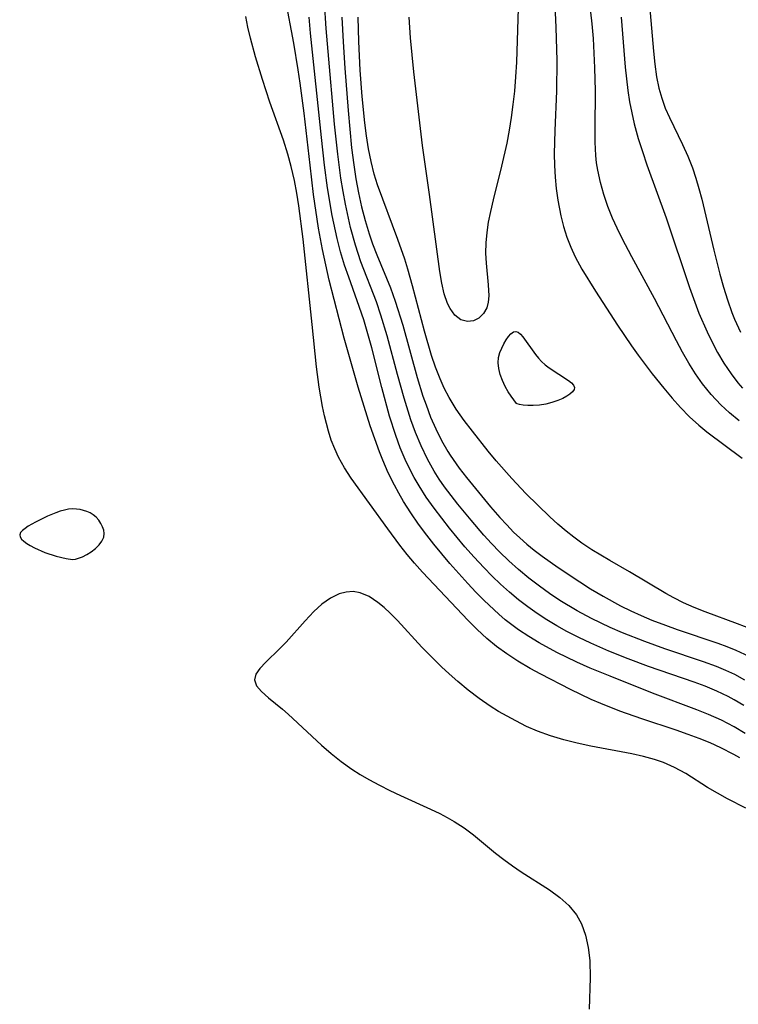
# Model space of a CAD drawing. Header units: metres. Extents: x 1073367 to 1082519, y 1569854 to 1574957.
# Tile 666 of 1056: x 1080991 to 1081088, y 1570410 to 1570543. Entities that reach past the tile are written whole.
import ezdxf

# ---------------------------------------------------------------- set-up
doc = ezdxf.new("R2010")
doc.units = ezdxf.units.M
doc.layers.add('CGG_CurvaNivelLidar_v1', color=253, linetype='Continuous', lineweight=30)

msp = doc.modelspace()

# ---------------------------------------------------------------- linework, layer by layer
at = {"layer": 'CGG_CurvaNivelLidar_v1'}
for p, q in [((1081063.5147, 1570548.3876, 75.5), (1081063.7967, 1570542.0866, 75.5)), ((1081068.7216, 1570542.594, 76), (1081068.0639, 1570548.4155, 76)), ((1081058.7848, 1570547.39, 75), (1081058.4662, 1570537.4162, 75)), ((1081028.3901, 1570539.9829, 77.5), (1081027.2603, 1570545.9875, 77.5)), ((1081076.3435, 1570546.549, 77), (1081076.9838, 1570538.8958, 77)), ((1081032.7717, 1570541.9484, 76.5), (1081032.5605, 1570545.476, 76.5)), ((1081022.192, 1570542.1268, 78), (1081021.8926, 1570543.5837, 78)), ((1081030.6524, 1570541.3258, 77), (1081030.4528, 1570543.501, 77)), ((1081034.8791, 1570543.4959, 76), (1081035.0511, 1570540.1832, 76)), ((1081037.1666, 1570540.2196, 75.5), (1081037.0702, 1570543.4909, 75.5)), ((1081044.1538, 1570540.7053, 75), (1081043.9617, 1570543.4809, 75)), ((1081072.624, 1570543.4884, 76.5), (1081073.1864, 1570536.7541, 76.5)), ((1081022.5305, 1570540.6756, 78), (1081022.192, 1570542.1268, 78)), ((1081033.0218, 1570538.8467, 76.5), (1081032.7717, 1570541.9484, 76.5)), ((1081063.7967, 1570542.0866, 75.5), (1081063.9173, 1570537.6236, 75.5)), ((1081068.8843, 1570540.621, 76), (1081068.7216, 1570542.594, 76)), ((1081023.2057, 1570538.1302, 78), (1081022.5305, 1570540.6756, 78)), ((1081032.1215, 1570527.2136, 77), (1081030.6524, 1570541.3258, 77)), ((1081044.623, 1570536.0945, 75), (1081044.1538, 1570540.7053, 75)), ((1081069.0933, 1570536.6551, 76), (1081068.8843, 1570540.621, 76)), ((1081028.9957, 1570536.3773, 77.5), (1081028.3901, 1570539.9829, 77.5)), ((1081035.0511, 1570540.1832, 76), (1081035.2858, 1570536.5844, 76)), ((1081037.368, 1570536.3191, 75.5), (1081037.1666, 1570540.2196, 75.5)), ((1081024.1498, 1570535.0627, 78), (1081023.2057, 1570538.1302, 78)), ((1081033.9066, 1570529.0182, 76.5), (1081033.0218, 1570538.8467, 76.5)), ((1081076.9838, 1570538.8958, 77), (1081077.1712, 1570537.1492, 77)), ((1081035.2858, 1570536.5844, 76), (1081035.7253, 1570530.8776, 76)), ((1081058.4662, 1570537.4162, 75), (1081058.3566, 1570535.4536, 75)), ((1081063.9173, 1570537.6236, 75.5), (1081063.8878, 1570533.4928, 75.5)), ((1081069.1573, 1570533.5234, 76), (1081069.0933, 1570536.6551, 76)), ((1081073.1864, 1570536.7541, 76.5), (1081073.5396, 1570533.5927, 76.5)), ((1081077.1712, 1570537.1492, 77), (1081077.4263, 1570535.4265, 77)), ((1081025.1512, 1570532.0246, 78), (1081024.1498, 1570535.0627, 78)), ((1081029.2646, 1570534.5633, 77.5), (1081028.9957, 1570536.3773, 77.5)), ((1081037.6256, 1570532.7632, 75.5), (1081037.368, 1570536.3191, 75.5)), ((1081045.779, 1570526.1551, 75), (1081044.623, 1570536.0945, 75)), ((1081058.3566, 1570535.4536, 75), (1081058.2051, 1570533.4945, 75)), ((1081077.4263, 1570535.4265, 77), (1081077.7455, 1570533.8875, 77)), ((1081029.7864, 1570530.5096, 77.5), (1081029.2646, 1570534.5633, 77.5)), ((1081077.7455, 1570533.8875, 77), (1081078.1221, 1570532.5369, 77)), ((1081037.9725, 1570529.2102, 75.5), (1081037.6256, 1570532.7632, 75.5)), ((1081058.2051, 1570533.4945, 75), (1081058.0131, 1570531.6785, 75)), ((1081063.8878, 1570533.4928, 75.5), (1081063.665, 1570528.1952, 75.5)), ((1081069.1092, 1570528.4656, 76), (1081069.1573, 1570533.5234, 76)), ((1081073.5396, 1570533.5927, 76.5), (1081073.7759, 1570532.0726, 76.5)), ((1081078.1221, 1570532.5369, 77), (1081078.5939, 1570531.2105, 77)), ((1081026.9955, 1570526.8509, 78), (1081025.1512, 1570532.0246, 78)), ((1081058.0131, 1570531.6785, 75), (1081057.7742, 1570529.9413, 75)), ((1081073.7759, 1570532.0726, 76.5), (1081074.064, 1570530.5631, 76.5)), ((1081078.5939, 1570531.2105, 77), (1081079.1447, 1570529.9169, 77)), ((1081030.5858, 1570523.5064, 77.5), (1081029.7864, 1570530.5096, 77.5)), ((1081035.7253, 1570530.8776, 76), (1081036.1949, 1570525.8505, 76)), ((1081057.7742, 1570529.9413, 75), (1081057.4881, 1570528.2105, 75)), ((1081074.064, 1570530.5631, 76.5), (1081074.4084, 1570529.0667, 76.5)), ((1081079.1447, 1570529.9169, 77), (1081080.9279, 1570526.2988, 77)), ((1081034.3257, 1570524.9684, 76.5), (1081033.9066, 1570529.0182, 76.5)), ((1081038.1983, 1570527.4485, 75.5), (1081037.9725, 1570529.2102, 75.5)), ((1081069.1205, 1570526.6171, 76), (1081069.1092, 1570528.4656, 76)), ((1081074.4084, 1570529.0667, 76.5), (1081074.9501, 1570527.1073, 76.5)), ((1081032.5407, 1570523.5024, 77), (1081032.1215, 1570527.2136, 77)), ((1081038.4767, 1570525.7016, 75.5), (1081038.1983, 1570527.4485, 75.5)), ((1081057.4881, 1570528.2105, 75), (1081057.1627, 1570526.4869, 75)), ((1081063.665, 1570528.1952, 75.5), (1081063.5886, 1570525.038, 75.5)), ((1081074.9501, 1570527.1073, 76.5), (1081075.5019, 1570525.3202, 76.5)), ((1081027.5955, 1570525.0017, 78), (1081026.9955, 1570526.8509, 78)), ((1081036.1949, 1570525.8505, 76), (1081036.4858, 1570523.5244, 76)), ((1081046.712, 1570519.5221, 75), (1081045.779, 1570526.1551, 75)), ((1081057.1627, 1570526.4869, 75), (1081056.4802, 1570523.3566, 75)), ((1081069.2128, 1570524.7844, 76), (1081069.1205, 1570526.6171, 76)), ((1081080.9279, 1570526.2988, 77), (1081081.6316, 1570524.727, 77)), ((1081028.0498, 1570523.3055, 78), (1081027.5955, 1570525.0017, 78)), ((1081034.757, 1570521.7177, 76.5), (1081034.3257, 1570524.9684, 76.5)), ((1081038.8257, 1570523.9744, 75.5), (1081038.4767, 1570525.7016, 75.5)), ((1081063.5886, 1570525.038, 75.5), (1081063.6123, 1570523.4662, 75.5)), ((1081069.3141, 1570523.8007, 76), (1081069.2128, 1570524.7844, 76)), ((1081075.5019, 1570525.3202, 76.5), (1081076.095, 1570523.5418, 76.5)), ((1081081.6316, 1570524.727, 77), (1081082.2637, 1570523.1116, 77)), ((1081028.4625, 1570521.4298, 78), (1081028.0498, 1570523.3055, 78)), ((1081031.0749, 1570519.5221, 77.5), (1081030.5858, 1570523.5064, 77.5)), ((1081032.9608, 1570520.4182, 77), (1081032.5407, 1570523.5024, 77)), ((1081036.4858, 1570523.5244, 76), (1081036.7806, 1570521.6254, 76)), ((1081039.2661, 1570522.2735, 75.5), (1081038.8257, 1570523.9744, 75.5)), ((1081056.4802, 1570523.3566, 75), (1081055.3327, 1570518.7912, 75)), ((1081063.6123, 1570523.4662, 75.5), (1081063.6971, 1570521.8891, 75.5)), ((1081069.4656, 1570522.8031, 76), (1081069.3141, 1570523.8007, 76)), ((1081076.095, 1570523.5418, 76.5), (1081078.6983, 1570516.371, 76.5)), ((1081082.2637, 1570523.1116, 77), (1081082.7319, 1570521.7356, 77)), ((1081039.7234, 1570520.8309, 75.5), (1081039.2661, 1570522.2735, 75.5)), ((1081063.6971, 1570521.8891, 75.5), (1081063.8457, 1570520.3217, 75.5)), ((1081069.8234, 1570521.1579, 76), (1081069.4656, 1570522.8031, 76)), ((1081028.7782, 1570519.7246, 78), (1081028.4625, 1570521.4298, 78)), ((1081033.59, 1570516.6751, 77), (1081032.9608, 1570520.4182, 77)), ((1081035.0458, 1570519.9342, 76.5), (1081034.757, 1570521.7177, 76.5)), ((1081036.7806, 1570521.6254, 76), (1081037.1325, 1570519.7376, 76)), ((1081042.4579, 1570513.4418, 75.5), (1081039.7234, 1570520.8309, 75.5)), ((1081070.2912, 1570519.5323, 76), (1081069.8234, 1570521.1579, 76)), ((1081082.7319, 1570521.7356, 77), (1081083.1529, 1570520.3367, 77)), ((1081029.0548, 1570518.0071, 78), (1081028.7782, 1570519.7246, 78)), ((1081031.7387, 1570514.9674, 77.5), (1081031.0749, 1570519.5221, 77.5)), ((1081035.3651, 1570518.2114, 76.5), (1081035.0458, 1570519.9342, 76.5)), ((1081037.1325, 1570519.7376, 76), (1081037.543, 1570517.8668, 76)), ((1081048.1157, 1570509.1271, 75), (1081046.712, 1570519.5221, 75)), ((1081063.8457, 1570520.3217, 75.5), (1081064.0607, 1570518.7676, 75.5)), ((1081070.849, 1570517.9251, 76), (1081070.2912, 1570519.5323, 76)), ((1081083.1529, 1570520.3367, 77), (1081083.5338, 1570518.9195, 77)), ((1081029.6634, 1570513.486, 78), (1081029.0548, 1570518.0071, 78)), ((1081036.0598, 1570515.0683, 76.5), (1081035.3651, 1570518.2114, 76.5)), ((1081037.543, 1570517.8668, 76), (1081038.0171, 1570516.0169, 76)), ((1081055.3327, 1570518.7912, 75), (1081054.9628, 1570517.209, 75)), ((1081064.0607, 1570518.7676, 75.5), (1081064.4736, 1570516.6445, 75.5)), ((1081071.4829, 1570516.3362, 76), (1081070.849, 1570517.9251, 76)), ((1081083.5338, 1570518.9195, 77), (1081085.1624, 1570511.9942, 77)), ((1081034.2478, 1570513.5995, 77), (1081033.59, 1570516.6751, 77)), ((1081054.9628, 1570517.209, 75), (1081054.6779, 1570515.7971, 75)), ((1081064.4736, 1570516.6445, 75.5), (1081064.8436, 1570515.1934, 75.5)), ((1081038.0171, 1570516.0169, 76), (1081038.5657, 1570514.1937, 76)), ((1081054.6779, 1570515.7971, 75), (1081054.46, 1570514.3977, 75)), ((1081064.8436, 1570515.1934, 75.5), (1081065.2928, 1570513.7693, 75.5)), ((1081072.0946, 1570514.958, 76), (1081071.4829, 1570516.3362, 76)), ((1081078.6983, 1570516.371, 76.5), (1081081.8758, 1570506.9454, 76.5)), ((1081032.2624, 1570512.0802, 77.5), (1081031.7387, 1570514.9674, 77.5)), ((1081036.7186, 1570512.667, 76.5), (1081036.0598, 1570515.0683, 76.5)), ((1081038.5657, 1570514.1937, 76), (1081039.0371, 1570512.8434, 76)), ((1081054.46, 1570514.3977, 75), (1081054.3333, 1570513.0143, 75)), ((1081065.2928, 1570513.7693, 75.5), (1081065.8122, 1570512.4247, 75.5)), ((1081072.7523, 1570513.595, 76), (1081072.0946, 1570514.958, 76)), ((1081030.889, 1570501.952, 78), (1081029.6634, 1570513.486, 78)), ((1081034.7225, 1570511.7711, 77), (1081034.2478, 1570513.5995, 77)), ((1081037.4688, 1570510.4268, 76.5), (1081036.7186, 1570512.667, 76.5)), ((1081039.0371, 1570512.8434, 76), (1081039.6211, 1570511.3512, 76)), ((1081043.39, 1570510.7659, 75.5), (1081042.4579, 1570513.4418, 75.5)), ((1081054.3333, 1570513.0143, 75), (1081054.3147, 1570511.6058, 75)), ((1081065.8122, 1570512.4247, 75.5), (1081066.4146, 1570511.1141, 75.5)), ((1081074.0606, 1570511.1162, 76), (1081072.7523, 1570513.595, 76)), ((1081033.1551, 1570507.9383, 77.5), (1081032.2624, 1570512.0802, 77.5)), ((1081035.2636, 1570509.9641, 77), (1081034.7225, 1570511.7711, 77)), ((1081039.6211, 1570511.3512, 76), (1081041.4514, 1570506.8962, 76)), ((1081054.3147, 1570511.6058, 75), (1081054.3833, 1570510.2314, 75)), ((1081066.4146, 1570511.1141, 75.5), (1081067.3192, 1570509.4464, 75.5)), ((1081077.16, 1570505.4759, 76), (1081074.0606, 1570511.1162, 76)), ((1081085.1624, 1570511.9942, 77), (1081085.9779, 1570508.7774, 77)), ((1081035.8058, 1570508.3603, 77), (1081035.2636, 1570509.9641, 77)), ((1081039.5511, 1570504.9973, 76.5), (1081037.4688, 1570510.4268, 76.5)), ((1081043.8159, 1570509.4161, 75.5), (1081043.39, 1570510.7659, 75.5)), ((1081054.3833, 1570510.2314, 75), (1081054.6661, 1570507.2999, 75)), ((1081044.4345, 1570507.1935, 75.5), (1081043.8159, 1570509.4161, 75.5)), ((1081048.3906, 1570507.5462, 75), (1081048.1157, 1570509.1271, 75)), ((1081067.3192, 1570509.4464, 75.5), (1081069.1554, 1570506.4798, 75.5)), ((1081085.9779, 1570508.7774, 77), (1081086.4674, 1570507.0162, 77)), ((1081035.1829, 1570500.0978, 77.5), (1081033.1551, 1570507.9383, 77.5)), ((1081036.9578, 1570505.1745, 77), (1081035.8058, 1570508.3603, 77)), ((1081046.0502, 1570501.0603, 75.5), (1081044.4345, 1570507.1935, 75.5)), ((1081048.733, 1570506.0807, 75), (1081048.3906, 1570507.5462, 75)), ((1081054.6661, 1570507.2999, 75), (1081054.7377, 1570505.8336, 75)), ((1081041.4514, 1570506.8962, 76), (1081042.0969, 1570505.0993, 76)), ((1081049.1779, 1570504.7765, 75), (1081048.733, 1570506.0807, 75)), ((1081054.7377, 1570505.8336, 75), (1081054.6775, 1570504.9811, 75)), ((1081069.1554, 1570506.4798, 75.5), (1081072.1481, 1570501.8744, 75.5)), ((1081081.8758, 1570506.9454, 76.5), (1081083.1432, 1570503.5095, 76.5)), ((1081086.4674, 1570507.0162, 77), (1081087.0059, 1570505.2751, 77)), ((1081037.8382, 1570502.5836, 77), (1081036.9578, 1570505.1745, 77)), ((1081040.1508, 1570503.2369, 76.5), (1081039.5511, 1570504.9973, 76.5)), ((1081042.0969, 1570505.0993, 76), (1081043.1061, 1570501.8562, 76)), ((1081049.5022, 1570504.1082, 75), (1081049.1779, 1570504.7765, 75)), ((1081054.6775, 1570504.9811, 75), (1081054.4941, 1570504.2233, 75)), ((1081080.1295, 1570499.7465, 76), (1081077.16, 1570505.4759, 76)), ((1081087.0059, 1570505.2751, 77), (1081087.6023, 1570503.593, 77)), ((1081040.9866, 1570500.4379, 76.5), (1081040.1508, 1570503.2369, 76.5)), ((1081050.1646, 1570503.1958, 75), (1081049.5022, 1570504.1082, 75)), ((1081050.9723, 1570502.6039, 75), (1081050.1646, 1570503.1958, 75)), ((1081054.0502, 1570503.4234, 75), (1081053.4202, 1570502.8267, 75)), ((1081054.4941, 1570504.2233, 75), (1081054.0502, 1570503.4234, 75)), ((1081083.1432, 1570503.5095, 76.5), (1081084.2366, 1570500.9662, 76.5)), ((1081087.6023, 1570503.593, 77), (1081087.9621, 1570502.6903, 77)), ((1081031.46, 1570496.2419, 78), (1081030.889, 1570501.952, 78)), ((1081038.4026, 1570500.693, 77), (1081037.8382, 1570502.5836, 77)), ((1081043.1061, 1570501.8562, 76), (1081045.0655, 1570494.8049, 76)), ((1081051.8558, 1570502.3614, 75), (1081050.9723, 1570502.6039, 75)), ((1081052.6689, 1570502.4593, 75), (1081051.8558, 1570502.3614, 75)), ((1081053.4202, 1570502.8267, 75), (1081052.6689, 1570502.4593, 75)), ((1081072.1481, 1570501.8744, 75.5), (1081074.0463, 1570499.0637, 75.5)), ((1081087.9621, 1570502.6903, 77), (1081088.7634, 1570500.9061, 77)), ((1081038.9232, 1570498.7855, 77), (1081038.4026, 1570500.693, 77)), ((1081047.0072, 1570497.7851, 75.5), (1081046.0502, 1570501.0603, 75.5)), ((1081057.3961, 1570500.3311, 75), (1081057.7289, 1570500.7029, 75)), ((1081057.7289, 1570500.7029, 75), (1081058.0671, 1570500.9492, 75)), ((1081058.0671, 1570500.9492, 75), (1081058.408, 1570501.0247, 75)), ((1081058.408, 1570501.0247, 75), (1081058.7192, 1570500.9134, 75)), ((1081058.7192, 1570500.9134, 75), (1081059.0319, 1570500.6619, 75)), ((1081059.0319, 1570500.6619, 75), (1081059.3474, 1570500.309, 75)), ((1081084.2366, 1570500.9662, 76.5), (1081084.8354, 1570499.7251, 76.5)), ((1081037.0794, 1570493.465, 77.5), (1081035.1829, 1570500.0978, 77.5)), ((1081042.3831, 1570495.2145, 76.5), (1081040.9866, 1570500.4379, 76.5)), ((1081056.4856, 1570498.7623, 75), (1081056.7668, 1570499.3385, 75)), ((1081056.7668, 1570499.3385, 75), (1081057.0733, 1570499.8677, 75)), ((1081057.0733, 1570499.8677, 75), (1081057.3961, 1570500.3311, 75)), ((1081059.3474, 1570500.309, 75), (1081061.0572, 1570497.8924, 75)), ((1081080.9426, 1570498.2258, 76), (1081080.1295, 1570499.7465, 76)), ((1081084.8354, 1570499.7251, 76.5), (1081085.6478, 1570498.192, 76.5)), ((1081040.2895, 1570493.4353, 77), (1081038.9232, 1570498.7855, 77)), ((1081047.5484, 1570496.1801, 75.5), (1081047.0072, 1570497.7851, 75.5)), ((1081056.06, 1570497.5148, 75), (1081056.2431, 1570498.1526, 75)), ((1081056.2431, 1570498.1526, 75), (1081056.4856, 1570498.7623, 75)), ((1081061.0572, 1570497.8924, 75), (1081061.4553, 1570497.3983, 75)), ((1081074.0463, 1570499.0637, 75.5), (1081074.9543, 1570497.7929, 75.5)), ((1081074.9543, 1570497.7929, 75.5), (1081076.8301, 1570495.304, 75.5)), ((1081081.7913, 1570496.7341, 76), (1081080.9426, 1570498.2258, 76)), ((1081085.6478, 1570498.192, 76.5), (1081086.5268, 1570496.7063, 76.5)), ((1081055.9984, 1570496.7796, 75), (1081056.06, 1570497.5148, 75)), ((1081056.0866, 1570496.0034, 75), (1081055.9984, 1570496.7796, 75)), ((1081061.4553, 1570497.3983, 75), (1081061.8881, 1570496.9337, 75)), ((1081061.8881, 1570496.9337, 75), (1081062.3818, 1570496.4927, 75)), ((1081062.3818, 1570496.4927, 75), (1081062.9082, 1570496.0893, 75)), ((1081082.6811, 1570495.3042, 76), (1081081.7913, 1570496.7341, 76)), ((1081086.5268, 1570496.7063, 76.5), (1081087.4813, 1570495.2789, 76.5)), ((1081031.8352, 1570493.4777, 78), (1081031.46, 1570496.2419, 78)), ((1081043.2896, 1570491.9858, 76.5), (1081042.3831, 1570495.2145, 76.5)), ((1081048.154, 1570494.6094, 75.5), (1081047.5484, 1570496.1801, 75.5)), ((1081056.2982, 1570495.1862, 75), (1081056.0866, 1570496.0034, 75)), ((1081056.6035, 1570494.3667, 75), (1081056.2982, 1570495.1862, 75)), ((1081062.9082, 1570496.0893, 75), (1081065.5157, 1570494.3807, 75)), ((1081076.8301, 1570495.304, 75.5), (1081078.4001, 1570493.3398, 75.5)), ((1081083.6393, 1570493.9294, 76), (1081082.6811, 1570495.3042, 76)), ((1081087.4813, 1570495.2789, 76.5), (1081088.4196, 1570494.0538, 76.5)), ((1081045.0655, 1570494.8049, 76), (1081045.8461, 1570492.2836, 76)), ((1081048.7144, 1570493.3548, 75.5), (1081048.154, 1570494.6094, 75.5)), ((1081056.9728, 1570493.5825, 75), (1081056.6035, 1570494.3667, 75)), ((1081065.5157, 1570494.3807, 75), (1081065.9064, 1570494.0687, 75)), ((1081065.9064, 1570494.0687, 75), (1081066.1898, 1570493.7602, 75)), ((1081084.8079, 1570492.4757, 76), (1081083.6393, 1570493.9294, 76)), ((1081088.4196, 1570494.0538, 76.5), (1081089.0465, 1570493.3279, 76.5)), ((1081032.289, 1570490.8712, 78), (1081031.8352, 1570493.4777, 78)), ((1081038.7256, 1570488.2567, 77.5), (1081037.0794, 1570493.465, 77.5)), ((1081041.3424, 1570489.5769, 77), (1081040.2895, 1570493.4353, 77)), ((1081049.3865, 1570492.067, 75.5), (1081048.7144, 1570493.3548, 75.5)), ((1081057.3759, 1570492.8694, 75), (1081056.9728, 1570493.5825, 75)), ((1081057.7624, 1570492.2795, 75), (1081057.3759, 1570492.8694, 75)), ((1081065.7138, 1570492.5488, 75), (1081065.2885, 1570492.2534, 75)), ((1081066.0488, 1570492.8484, 75), (1081065.7138, 1570492.5488, 75)), ((1081066.264, 1570493.1503, 75), (1081066.0488, 1570492.8484, 75)), ((1081066.1898, 1570493.7602, 75), (1081066.3213, 1570493.4534, 75)), ((1081066.3213, 1570493.4534, 75), (1081066.264, 1570493.1503, 75)), ((1081078.4001, 1570493.3398, 75.5), (1081079.5184, 1570492.0099, 75.5)), ((1081086.0829, 1570491.1181, 76), (1081084.8079, 1570492.4757, 76)), ((1081044.2222, 1570489.0784, 76.5), (1081043.2896, 1570491.9858, 76.5)), ((1081045.8461, 1570492.2836, 76), (1081046.2623, 1570491.0794, 76)), ((1081050.3541, 1570490.5075, 75.5), (1081049.3865, 1570492.067, 75.5)), ((1081058.5, 1570491.2856, 75), (1081057.7624, 1570492.2795, 75)), ((1081058.5857, 1570491.2317, 75), (1081058.5, 1570491.2856, 75)), ((1081058.8974, 1570491.1507, 75), (1081058.5857, 1570491.2317, 75)), ((1081059.3889, 1570491.0659, 75), (1081058.8974, 1570491.1507, 75)), ((1081062.4366, 1570491.2045, 75), (1081061.5797, 1570491.0582, 75)), ((1081063.278, 1570491.4157, 75), (1081062.4366, 1570491.2045, 75)), ((1081064.0623, 1570491.6738, 75), (1081063.278, 1570491.4157, 75)), ((1081064.7469, 1570491.9595, 75), (1081064.0623, 1570491.6738, 75)), ((1081065.2885, 1570492.2534, 75), (1081064.7469, 1570491.9595, 75)), ((1081079.5184, 1570492.0099, 75.5), (1081080.668, 1570490.7208, 75.5)), ((1081032.555, 1570489.5883, 78), (1081032.289, 1570490.8712, 78)), ((1081046.2623, 1570491.0794, 76), (1081046.8872, 1570489.4451, 76)), ((1081051.4185, 1570489.0008, 75.5), (1081050.3541, 1570490.5075, 75.5)), ((1081060.0191, 1570491.0037, 75), (1081059.3889, 1570491.0659, 75)), ((1081060.7483, 1570490.9916, 75), (1081060.0191, 1570491.0037, 75)), ((1081061.5797, 1570491.0582, 75), (1081060.7483, 1570490.9916, 75)), ((1081080.668, 1570490.7208, 75.5), (1081081.862, 1570489.4884, 75.5)), ((1081087.2912, 1570490.007, 76), (1081086.0829, 1570491.1181, 76)), ((1081088.5609, 1570488.9537, 76), (1081087.2912, 1570490.007, 76)), ((1081033.0701, 1570487.5409, 78), (1081032.555, 1570489.5883, 78)), ((1081042.1659, 1570486.9518, 77), (1081041.3424, 1570489.5769, 77)), ((1081044.8572, 1570487.3506, 76.5), (1081044.2222, 1570489.0784, 76.5)), ((1081046.8872, 1570489.4451, 76), (1081047.5775, 1570487.8455, 76)), ((1081052.5393, 1570487.5202, 75.5), (1081051.4185, 1570489.0008, 75.5)), ((1081081.862, 1570489.4884, 75.5), (1081083.1162, 1570488.3318, 75.5)), ((1081033.4615, 1570486.334, 78), (1081033.0701, 1570487.5409, 78)), ((1081039.3195, 1570486.483, 77.5), (1081038.7256, 1570488.2567, 77.5)), ((1081045.6077, 1570485.5343, 76.5), (1081044.8572, 1570487.3506, 76.5)), ((1081047.5775, 1570487.8455, 76), (1081048.3419, 1570486.2891, 76)), ((1081054.6537, 1570484.8378, 75.5), (1081052.5393, 1570487.5202, 75.5)), ((1081083.1162, 1570488.3318, 75.5), (1081084.2233, 1570487.4297, 75.5)), ((1081084.2233, 1570487.4297, 75.5), (1081088.994, 1570483.9044, 75.5)), ((1081033.9213, 1570485.1574, 78), (1081033.4615, 1570486.334, 78)), ((1081039.9571, 1570484.7278, 77.5), (1081039.3195, 1570486.483, 77.5)), ((1081042.7684, 1570485.3018, 77), (1081042.1659, 1570486.9518, 77)), ((1081048.3419, 1570486.2891, 76), (1081049.1947, 1570484.7872, 76)), ((1081034.4518, 1570484.0158, 78), (1081033.9213, 1570485.1574, 78)), ((1081040.4025, 1570483.6146, 77.5), (1081039.9571, 1570484.7278, 77.5)), ((1081043.4448, 1570483.685, 77), (1081042.7684, 1570485.3018, 77)), ((1081046.4497, 1570483.7669, 76.5), (1081045.6077, 1570485.5343, 76.5)), ((1081049.1947, 1570484.7872, 76), (1081049.5075, 1570484.2917, 76)), ((1081055.7452, 1570483.5176, 75.5), (1081054.6537, 1570484.8378, 75.5)), ((1081035.2563, 1570482.5756, 78), (1081034.4518, 1570484.0158, 78)), ((1081041.1576, 1570481.915, 77.5), (1081040.4025, 1570483.6146, 77.5)), ((1081044.0202, 1570482.4733, 77), (1081043.4448, 1570483.685, 77)), ((1081047.3655, 1570482.13, 76.5), (1081046.4497, 1570483.7669, 76.5)), ((1081049.5075, 1570484.2917, 76), (1081050.7286, 1570482.5532, 76)), ((1081057.8364, 1570481.1195, 75.5), (1081055.7452, 1570483.5176, 75.5)), ((1081036.1595, 1570481.1952, 78), (1081035.2563, 1570482.5756, 78)), ((1081041.9834, 1570480.2494, 77.5), (1081041.1576, 1570481.915, 77.5)), ((1081044.6446, 1570481.2866, 77), (1081044.0202, 1570482.4733, 77)), ((1081048.0472, 1570481.058, 76.5), (1081047.3655, 1570482.13, 76.5)), ((1081050.7286, 1570482.5532, 76), (1081051.709, 1570481.2951, 76)), ((1081038.6433, 1570477.776, 78), (1081036.1595, 1570481.1952, 78)), ((1081045.317, 1570480.1259, 77), (1081044.6446, 1570481.2866, 77)), ((1081048.7723, 1570480.0131, 76.5), (1081048.0472, 1570481.058, 76.5)), ((1081051.709, 1570481.2951, 76), (1081054.991, 1570477.3295, 76)), ((1081059.7458, 1570479.0924, 75.5), (1081057.8364, 1570481.1195, 75.5)), ((1081042.5817, 1570479.1391, 77.5), (1081041.9834, 1570480.2494, 77.5)), ((1081046.3017, 1570478.596, 77), (1081045.317, 1570480.1259, 77)), ((1081050.5688, 1570477.6786, 76.5), (1081048.7723, 1570480.0131, 76.5)), ((1081043.2135, 1570478.0479, 77.5), (1081042.5817, 1570479.1391, 77.5)), ((1081044.2046, 1570476.4859, 77.5), (1081043.2135, 1570478.0479, 77.5)), ((1081047.3548, 1570477.1069, 77), (1081046.3017, 1570478.596, 77)), ((1081062.9917, 1570475.9533, 75.5), (1081059.7458, 1570479.0924, 75.5)), ((1080996.2487, 1570476.5185, 78.5), (1080995.1157, 1570476.0599, 78.5)), ((1080996.8181, 1570476.7078, 78.5), (1080996.2487, 1570476.5185, 78.5)), ((1080997.3895, 1570476.8633, 78.5), (1080996.8181, 1570476.7078, 78.5)), ((1080997.9607, 1570476.9743, 78.5), (1080997.3895, 1570476.8633, 78.5)), ((1080998.5296, 1570477.0256, 78.5), (1080997.9607, 1570476.9743, 78.5)), ((1080999.0211, 1570477.0103, 78.5), (1080998.5296, 1570477.0256, 78.5)), ((1080999.5054, 1570476.9435, 78.5), (1080999.0211, 1570477.0103, 78.5)), ((1080999.9783, 1570476.8311, 78.5), (1080999.5054, 1570476.9435, 78.5)), ((1081000.4345, 1570476.6758, 78.5), (1080999.9783, 1570476.8311, 78.5)), ((1081000.867, 1570476.4772, 78.5), (1081000.4345, 1570476.6758, 78.5)), ((1081041.0791, 1570474.3399, 78), (1081038.6433, 1570477.776, 78)), ((1081049.4224, 1570474.4428, 77), (1081047.3548, 1570477.1069, 77)), ((1081052.347, 1570475.5093, 76.5), (1081050.5688, 1570477.6786, 76.5)), ((1081054.991, 1570477.3295, 76), (1081056.2563, 1570475.8527, 76)), ((1080993.4783, 1570475.2544, 78.5), (1080992.4966, 1570474.6872, 78.5)), ((1080995.1157, 1570476.0599, 78.5), (1080993.4783, 1570475.2544, 78.5)), ((1081001.2669, 1570476.2316, 78.5), (1081000.867, 1570476.4772, 78.5)), ((1081001.6702, 1570475.8928, 78.5), (1081001.2669, 1570476.2316, 78.5)), ((1081002.0206, 1570475.503, 78.5), (1081001.6702, 1570475.8928, 78.5)), ((1081002.3168, 1570475.0769, 78.5), (1081002.0206, 1570475.503, 78.5)), ((1081045.2585, 1570474.9635, 77.5), (1081044.2046, 1570476.4859, 77.5)), ((1081054.0697, 1570473.4876, 76.5), (1081052.347, 1570475.5093, 76.5)), ((1081056.2563, 1570475.8527, 76), (1081057.1604, 1570474.8566, 76)), ((1081064.0803, 1570474.9627, 75.5), (1081062.9917, 1570475.9533, 75.5)), ((1080991.7164, 1570474.1109, 78.5), (1080991.4606, 1570473.8205, 78.5)), ((1080992.0715, 1570474.3999, 78.5), (1080991.7164, 1570474.1109, 78.5)), ((1080992.4966, 1570474.6872, 78.5), (1080992.0715, 1570474.3999, 78.5)), ((1081002.5518, 1570474.626, 78.5), (1081002.3168, 1570475.0769, 78.5)), ((1081002.7117, 1570474.1598, 78.5), (1081002.5518, 1570474.626, 78.5)), ((1081002.7742, 1570473.6868, 78.5), (1081002.7117, 1570474.1598, 78.5)), ((1081042.7319, 1570472.1203, 78), (1081041.0791, 1570474.3399, 78)), ((1081046.3608, 1570473.4742, 77.5), (1081045.2585, 1570474.9635, 77.5)), ((1081051.528, 1570471.9171, 77), (1081049.4224, 1570474.4428, 77)), ((1081057.1604, 1570474.8566, 76), (1081058.0978, 1570473.8928, 76)), ((1081058.0978, 1570473.8928, 76), (1081058.9329, 1570473.1006, 76)), ((1081065.1994, 1570474.0109, 75.5), (1081064.0803, 1570474.9627, 75.5)), ((1081066.2481, 1570473.1937, 75.5), (1081065.1994, 1570474.0109, 75.5)), ((1080991.4606, 1570473.8205, 78.5), (1080991.3443, 1570473.5283, 78.5)), ((1080991.3443, 1570473.5283, 78.5), (1080991.4007, 1570473.2371, 78.5)), ((1080991.4007, 1570473.2371, 78.5), (1080991.6001, 1570472.945, 78.5)), ((1080991.6001, 1570472.945, 78.5), (1080991.9063, 1570472.6528, 78.5)), ((1080991.9063, 1570472.6528, 78.5), (1080992.2919, 1570472.362, 78.5)), ((1081002.067, 1570472.1654, 78.5), (1081002.4497, 1570472.6874, 78.5)), ((1081002.4497, 1570472.6874, 78.5), (1081002.6958, 1570473.2038, 78.5)), ((1081002.6958, 1570473.2038, 78.5), (1081002.7742, 1570473.6868, 78.5)), ((1081047.2951, 1570472.278, 77.5), (1081046.3608, 1570473.4742, 77.5)), ((1081055.1141, 1570472.3327, 76.5), (1081054.0697, 1570473.4876, 76.5)), ((1081058.9329, 1570473.1006, 76), (1081059.8946, 1570472.2615, 76)), ((1081067.3267, 1570472.4151, 75.5), (1081066.2481, 1570473.1937, 75.5)), ((1080992.2919, 1570472.362, 78.5), (1080992.7453, 1570472.0709, 78.5)), ((1080992.7453, 1570472.0709, 78.5), (1080993.3227, 1570471.7606, 78.5)), ((1080993.3227, 1570471.7606, 78.5), (1080994.7528, 1570471.1351, 78.5)), ((1081000.4298, 1570470.8444, 78.5), (1081001.0241, 1570471.2178, 78.5)), ((1081001.0241, 1570471.2178, 78.5), (1081001.5808, 1570471.6664, 78.5)), ((1081001.5808, 1570471.6664, 78.5), (1081002.067, 1570472.1654, 78.5)), ((1081043.6963, 1570470.8871, 78), (1081042.7319, 1570472.1203, 78)), ((1081049.4899, 1570469.6594, 77.5), (1081047.2951, 1570472.278, 77.5)), ((1081052.7864, 1570470.4905, 77), (1081051.528, 1570471.9171, 77)), ((1081056.1905, 1570471.2082, 76.5), (1081055.1141, 1570472.3327, 76.5)), ((1081057.4395, 1570469.9923, 76.5), (1081056.1905, 1570471.2082, 76.5)), ((1081059.8946, 1570472.2615, 76), (1081060.8892, 1570471.4572, 76)), ((1081060.8892, 1570471.4572, 76), (1081061.9512, 1570470.6503, 76)), ((1081068.6848, 1570471.5053, 75.5), (1081067.3267, 1570472.4151, 75.5)), ((1081071.0826, 1570470.0529, 75.5), (1081068.6848, 1570471.5053, 75.5)), ((1080994.7528, 1570471.1351, 78.5), (1080996.2941, 1570470.6226, 78.5)), ((1080996.2941, 1570470.6226, 78.5), (1080997.6124, 1570470.3224, 78.5)), ((1080997.6124, 1570470.3224, 78.5), (1080998.5, 1570470.1998, 78.5)), ((1080998.5, 1570470.1998, 78.5), (1080998.8851, 1570470.2494, 78.5)), ((1080998.8851, 1570470.2494, 78.5), (1080999.852, 1570470.5681, 78.5)), ((1080999.852, 1570470.5681, 78.5), (1081000.4298, 1570470.8444, 78.5)), ((1081044.6977, 1570469.6841, 78), (1081043.6963, 1570470.8871, 78)), ((1081054.079, 1570469.0961, 77), (1081052.7864, 1570470.4905, 77)), ((1081058.7375, 1570468.8303, 76.5), (1081057.4395, 1570469.9923, 76.5)), ((1081061.9512, 1570470.6503, 76), (1081064.1326, 1570469.099, 76)), ((1081073.7801, 1570468.5098, 75.5), (1081071.0826, 1570470.0529, 75.5)), ((1081045.798, 1570468.4618, 78), (1081044.6977, 1570469.6841, 78)), ((1081051.9157, 1570466.9378, 77.5), (1081049.4899, 1570469.6594, 77.5)), ((1081055.1959, 1570467.9556, 77), (1081054.079, 1570469.0961, 77)), ((1081060.1398, 1570467.6861, 76.5), (1081058.7375, 1570468.8303, 76.5)), ((1081064.1326, 1570469.099, 76), (1081067.0312, 1570467.1659, 76)), ((1081078.6627, 1570465.6064, 75.5), (1081073.7801, 1570468.5098, 75.5)), ((1081051.9705, 1570461.9489, 78), (1081045.798, 1570468.4618, 78)), ((1081056.3428, 1570466.8482, 77), (1081055.1959, 1570467.9556, 77)), ((1081061.5852, 1570466.5936, 76.5), (1081060.1398, 1570467.6861, 76.5)), ((1081036.4219, 1570465.8514, 78.5), (1081035.4684, 1570465.7955, 78.5)), ((1081037.3509, 1570465.7036, 78.5), (1081036.4219, 1570465.8514, 78.5)), ((1081053.0031, 1570465.7884, 77.5), (1081051.9157, 1570466.9378, 77.5)), ((1081057.5224, 1570465.7793, 77), (1081056.3428, 1570466.8482, 77)), ((1081062.9627, 1570465.6109, 76.5), (1081061.5852, 1570466.5936, 76.5)), ((1081067.0312, 1570467.1659, 76), (1081068.5074, 1570466.2423, 76)), ((1081068.5074, 1570466.2423, 76), (1081070.2102, 1570465.2349, 76)), ((1081033.3338, 1570464.9626, 78.5), (1081032.1926, 1570464.146, 78.5)), ((1081034.515, 1570465.545, 78.5), (1081033.3338, 1570464.9626, 78.5)), ((1081035.4684, 1570465.7955, 78.5), (1081034.515, 1570465.545, 78.5)), ((1081038.5654, 1570465.1701, 78.5), (1081037.3509, 1570465.7036, 78.5)), ((1081039.7513, 1570464.3583, 78.5), (1081038.5654, 1570465.1701, 78.5)), ((1081054.1119, 1570464.6655, 77.5), (1081053.0031, 1570465.7884, 77.5)), ((1081056.09, 1570462.7972, 77.5), (1081054.1119, 1570464.6655, 77.5)), ((1081058.74, 1570464.757, 77), (1081057.5224, 1570465.7793, 77)), ((1081060.0074, 1570463.7832, 77), (1081058.74, 1570464.757, 77)), ((1081064.3669, 1570464.6658, 76.5), (1081062.9627, 1570465.6109, 76.5)), ((1081066.679, 1570463.25, 76.5), (1081064.3669, 1570464.6658, 76.5)), ((1081070.2102, 1570465.2349, 76), (1081072.5295, 1570463.9462, 76)), ((1081079.7628, 1570465.0038, 75.5), (1081078.6627, 1570465.6064, 75.5)), ((1081081.0678, 1570464.3406, 75.5), (1081079.7628, 1570465.0038, 75.5)), ((1081032.1926, 1570464.146, 78.5), (1081031.0944, 1570463.1582, 78.5)), ((1081040.5861, 1570463.6874, 78.5), (1081039.7513, 1570464.3583, 78.5)), ((1081041.4204, 1570462.9397, 78.5), (1081040.5861, 1570463.6874, 78.5)), ((1081061.2842, 1570462.8833, 77), (1081060.0074, 1570463.7832, 77)), ((1081068.6032, 1570462.2133, 76.5), (1081066.679, 1570463.25, 76.5)), ((1081072.5295, 1570463.9462, 76), (1081073.9197, 1570463.2521, 76)), ((1081073.9197, 1570463.2521, 76), (1081075.3345, 1570462.6053, 76)), ((1081082.5216, 1570463.6879, 75.5), (1081081.0678, 1570464.3406, 75.5)), ((1081084.004, 1570463.093, 75.5), (1081082.5216, 1570463.6879, 75.5)), ((1081029.9059, 1570461.9062, 78.5), (1081027.3382, 1570459.0285, 78.5)), ((1081031.0944, 1570463.1582, 78.5), (1081029.9059, 1570461.9062, 78.5)), ((1081042.427, 1570461.9221, 78.5), (1081041.4204, 1570462.9397, 78.5)), ((1081045.7132, 1570458.3501, 78.5), (1081042.427, 1570461.9221, 78.5)), ((1081053.1947, 1570460.7048, 78), (1081051.9705, 1570461.9489, 78)), ((1081056.9597, 1570462.0504, 77.5), (1081056.09, 1570462.7972, 77.5)), ((1081057.8499, 1570461.348, 77.5), (1081056.9597, 1570462.0504, 77.5)), ((1081062.5943, 1570462.0303, 77), (1081061.2842, 1570462.8833, 77)), ((1081063.934, 1570461.2217, 77), (1081062.5943, 1570462.0303, 77)), ((1081071.1654, 1570460.995, 76.5), (1081068.6032, 1570462.2133, 76.5)), ((1081075.3345, 1570462.6053, 76), (1081076.7702, 1570462.0019, 76)), ((1081076.7702, 1570462.0019, 76), (1081078.6126, 1570461.2968, 76)), ((1081088.3546, 1570461.507, 75.5), (1081084.004, 1570463.093, 75.5)), ((1081054.4692, 1570459.5204, 78), (1081053.1947, 1570460.7048, 78)), ((1081058.7681, 1570460.68, 77.5), (1081057.8499, 1570461.348, 77.5)), ((1081060.1337, 1570459.7706, 77.5), (1081058.7681, 1570460.68, 77.5)), ((1081065.3014, 1570460.4574, 77), (1081063.934, 1570461.2217, 77)), ((1081072.8121, 1570460.282, 76.5), (1081071.1654, 1570460.995, 76.5)), ((1081078.6126, 1570461.2968, 76), (1081080.2088, 1570460.7386, 76)), ((1081080.2088, 1570460.7386, 76), (1081085.6784, 1570458.9008, 76)), ((1081091.1961, 1570460.4202, 75.5), (1081088.3546, 1570461.507, 75.5)), ((1081055.8029, 1570458.4315, 78), (1081054.4692, 1570459.5204, 78)), ((1081061.5414, 1570458.9177, 77.5), (1081060.1337, 1570459.7706, 77.5)), ((1081066.8999, 1570459.6366, 77), (1081065.3014, 1570460.4574, 77)), ((1081068.5266, 1570458.8665, 77), (1081066.8999, 1570459.6366, 77)), ((1081075.8242, 1570459.0879, 76.5), (1081072.8121, 1570460.282, 76.5)), ((1081026.4381, 1570458.1065, 78.5), (1081024.6022, 1570456.3241, 78.5)), ((1081027.3382, 1570459.0285, 78.5), (1081026.4381, 1570458.1065, 78.5)), ((1081048.3542, 1570455.6931, 78.5), (1081045.7132, 1570458.3501, 78.5)), ((1081057.2006, 1570457.4178, 78), (1081055.8029, 1570458.4315, 78)), ((1081063.9276, 1570457.6296, 77.5), (1081061.5414, 1570458.9177, 77.5)), ((1081070.9733, 1570457.8032, 77), (1081068.5266, 1570458.8665, 77)), ((1081078.5415, 1570458.1139, 76.5), (1081075.8242, 1570459.0879, 76.5)), ((1081083.757, 1570456.3637, 76.5), (1081078.5415, 1570458.1139, 76.5)), ((1081085.6784, 1570458.9008, 76), (1081086.9143, 1570458.4379, 76)), ((1081086.9143, 1570458.4379, 76), (1081088.1308, 1570457.9386, 76)), ((1081088.1308, 1570457.9386, 76), (1081089.8794, 1570457.1152, 76)), ((1081058.6495, 1570456.4679, 78), (1081057.2006, 1570457.4178, 78)), ((1081066.6615, 1570456.3231, 77.5), (1081063.9276, 1570457.6296, 77.5)), ((1081073.5843, 1570456.7634, 77), (1081070.9733, 1570457.8032, 77)), ((1081076.3494, 1570455.7389, 77), (1081073.5843, 1570456.7634, 77)), ((1081023.8036, 1570455.4701, 78.5), (1081023.2541, 1570454.669, 78.5)), ((1081024.6022, 1570456.3241, 78.5), (1081023.8036, 1570455.4701, 78.5)), ((1081049.3779, 1570454.7239, 78.5), (1081048.3542, 1570455.6931, 78.5)), ((1081060.3439, 1570455.4582, 78), (1081058.6495, 1570456.4679, 78)), ((1081061.7793, 1570454.6702, 78), (1081060.3439, 1570455.4582, 78)), ((1081068.4635, 1570455.5224, 77.5), (1081066.6615, 1570456.3231, 77.5)), ((1081071.1308, 1570454.3989, 77.5), (1081068.4635, 1570455.5224, 77.5)), ((1081082.5156, 1570453.5942, 77), (1081076.3494, 1570455.7389, 77)), ((1081085.5143, 1570455.7132, 76.5), (1081083.757, 1570456.3637, 76.5)), ((1081086.7634, 1570455.1987, 76.5), (1081085.5143, 1570455.7132, 76.5)), ((1081087.9841, 1570454.6335, 76.5), (1081086.7634, 1570455.1987, 76.5)), ((1081023.2541, 1570454.669, 78.5), (1081023.064, 1570453.9056, 78.5)), ((1081023.064, 1570453.9056, 78.5), (1081023.3427, 1570453.1242, 78.5)), ((1081050.5521, 1570453.693, 78.5), (1081049.3779, 1570454.7239, 78.5)), ((1081065.8015, 1570452.6029, 78), (1081061.7793, 1570454.6702, 78)), ((1081076.875, 1570452.1022, 77.5), (1081071.1308, 1570454.3989, 77.5)), ((1081089.3566, 1570453.8971, 76.5), (1081087.9841, 1570454.6335, 76.5)), ((1081023.3427, 1570453.1242, 78.5), (1081024.0166, 1570452.3368, 78.5)), ((1081051.9721, 1570452.5201, 78.5), (1081050.5521, 1570453.693, 78.5)), ((1081068.5913, 1570451.2836, 78), (1081065.8015, 1570452.6029, 78)), ((1081083.9825, 1570453.0453, 77), (1081082.5156, 1570453.5942, 77)), ((1081085.5521, 1570452.3967, 77), (1081083.9825, 1570453.0453, 77)), ((1081024.0166, 1570452.3368, 78.5), (1081024.962, 1570451.5095, 78.5)), ((1081024.962, 1570451.5095, 78.5), (1081026.8409, 1570449.9702, 78.5)), ((1081053.4349, 1570451.3967, 78.5), (1081051.9721, 1570452.5201, 78.5)), ((1081054.9479, 1570450.3465, 78.5), (1081053.4349, 1570451.3967, 78.5)), ((1081069.8693, 1570450.7345, 78), (1081068.5913, 1570451.2836, 78)), ((1081082.8814, 1570449.8722, 77.5), (1081076.875, 1570452.1022, 77.5)), ((1081087.0805, 1570451.6759, 77), (1081085.5521, 1570452.3967, 77)), ((1081087.8959, 1570451.2422, 77), (1081087.0805, 1570451.6759, 77)), ((1081089.1934, 1570450.4664, 77), (1081087.8959, 1570451.2422, 77)), ((1081026.8409, 1570449.9702, 78.5), (1081027.6254, 1570449.2886, 78.5)), ((1081056.0753, 1570449.646, 78.5), (1081054.9479, 1570450.3465, 78.5)), ((1081072.457, 1570449.7014, 78), (1081069.8693, 1570450.7345, 78)), ((1081084.4353, 1570449.2428, 77.5), (1081082.8814, 1570449.8722, 77.5)), ((1081027.6254, 1570449.2886, 78.5), (1081032.1319, 1570445.0931, 78.5)), ((1081058.3925, 1570448.3635, 78.5), (1081056.0753, 1570449.646, 78.5)), ((1081075.4158, 1570448.6402, 78), (1081072.457, 1570449.7014, 78)), ((1081080.0636, 1570447.1063, 78), (1081075.4158, 1570448.6402, 78)), ((1081086.1949, 1570448.4531, 77.5), (1081084.4353, 1570449.2428, 77.5)), ((1081059.8509, 1570447.6345, 78.5), (1081058.3925, 1570448.3635, 78.5)), ((1081061.3388, 1570446.9792, 78.5), (1081059.8509, 1570447.6345, 78.5)), ((1081087.8978, 1570447.5693, 77.5), (1081086.1949, 1570448.4531, 77.5)), ((1081089.3926, 1570446.6613, 77.5), (1081087.8978, 1570447.5693, 77.5)), ((1081063.093, 1570446.3504, 78.5), (1081061.3388, 1570446.9792, 78.5)), ((1081064.8889, 1570445.8245, 78.5), (1081063.093, 1570446.3504, 78.5)), ((1081081.6801, 1570446.5442, 78), (1081080.0636, 1570447.1063, 78)), ((1081083.1853, 1570445.9859, 78), (1081081.6801, 1570446.5442, 78)), ((1081084.667, 1570445.3894, 78), (1081083.1853, 1570445.9859, 78)), ((1081032.1319, 1570445.0931, 78.5), (1081033.4323, 1570443.9695, 78.5)), ((1081066.7096, 1570445.3652, 78.5), (1081064.8889, 1570445.8245, 78.5)), ((1081068.5143, 1570444.9551, 78.5), (1081066.7096, 1570445.3652, 78.5)), ((1081074.0916, 1570443.9122, 78.5), (1081068.5143, 1570444.9551, 78.5)), ((1081086.1176, 1570444.7431, 78), (1081084.667, 1570445.3894, 78)), ((1081087.8632, 1570443.8491, 78), (1081086.1176, 1570444.7431, 78)), ((1081033.4323, 1570443.9695, 78.5), (1081034.8083, 1570442.8748, 78.5)), ((1081075.6438, 1570443.5759, 78.5), (1081074.0916, 1570443.9122, 78.5)), ((1081077.1586, 1570443.1644, 78.5), (1081075.6438, 1570443.5759, 78.5)), ((1081088.6813, 1570443.3723, 78), (1081087.8632, 1570443.8491, 78)), ((1081034.8083, 1570442.8748, 78.5), (1081036.2439, 1570441.8498, 78.5)), ((1081078.3611, 1570442.7487, 78.5), (1081077.1586, 1570443.1644, 78.5)), ((1081079.8623, 1570442.0872, 78.5), (1081078.3611, 1570442.7487, 78.5)), ((1081081.3624, 1570441.2467, 78.5), (1081079.8623, 1570442.0872, 78.5)), ((1081036.2439, 1570441.8498, 78.5), (1081037.3803, 1570441.1266, 78.5)), ((1081037.3803, 1570441.1266, 78.5), (1081038.5468, 1570440.446, 78.5)), ((1081084.2804, 1570439.3868, 78.5), (1081081.3624, 1570441.2467, 78.5)), ((1081038.5468, 1570440.446, 78.5), (1081039.9536, 1570439.684, 78.5)), ((1081039.9536, 1570439.684, 78.5), (1081041.3827, 1570438.9628, 78.5)), ((1081085.6367, 1570438.5852, 78.5), (1081084.2804, 1570439.3868, 78.5)), ((1081041.3827, 1570438.9628, 78.5), (1081042.828, 1570438.2796, 78.5)), ((1081042.828, 1570438.2796, 78.5), (1081046.8586, 1570436.4615, 78.5)), ((1081087.0231, 1570437.8248, 78.5), (1081085.6367, 1570438.5852, 78.5)), ((1081089.4632, 1570436.5823, 78.5), (1081087.0231, 1570437.8248, 78.5)), ((1081046.8586, 1570436.4615, 78.5), (1081048.1093, 1570435.8534, 78.5)), ((1081048.1093, 1570435.8534, 78.5), (1081049.1069, 1570435.3303, 78.5)), ((1081049.1069, 1570435.3303, 78.5), (1081050.0781, 1570434.7727, 78.5)), ((1081050.0781, 1570434.7727, 78.5), (1081051.4119, 1570433.9033, 78.5)), ((1081051.4119, 1570433.9033, 78.5), (1081052.6841, 1570432.9606, 78.5)), ((1081052.6841, 1570432.9606, 78.5), (1081055.6526, 1570430.513, 78.5)), ((1081055.6526, 1570430.513, 78.5), (1081056.7881, 1570429.6339, 78.5)), ((1081056.7881, 1570429.6339, 78.5), (1081057.9532, 1570428.792, 78.5)), ((1081057.9532, 1570428.792, 78.5), (1081059.14, 1570427.9875, 78.5)), ((1081059.14, 1570427.9875, 78.5), (1081062.9531, 1570425.5243, 78.5)), ((1081062.9531, 1570425.5243, 78.5), (1081064.3377, 1570424.5053, 78.5)), ((1081064.3377, 1570424.5053, 78.5), (1081065.5746, 1570423.3981, 78.5)), ((1081065.5746, 1570423.3981, 78.5), (1081066.5963, 1570422.1542, 78.5)), ((1081066.5963, 1570422.1542, 78.5), (1081067.2551, 1570420.9511, 78.5)), ((1081067.2551, 1570420.9511, 78.5), (1081067.8143, 1570419.3907, 78.5)), ((1081067.8143, 1570419.3907, 78.5), (1081068.183, 1570417.7228, 78.5)), ((1081068.183, 1570417.7228, 78.5), (1081068.3946, 1570415.9841, 78.5)), ((1081068.3946, 1570415.9841, 78.5), (1081068.4664, 1570413.6454, 78.5)), ((1081068.4664, 1570413.6454, 78.5), (1081068.3106, 1570409.3908, 78.5))]:
    msp.add_line(p, q, dxfattribs=at)

doc.saveas('drawing.dxf')
